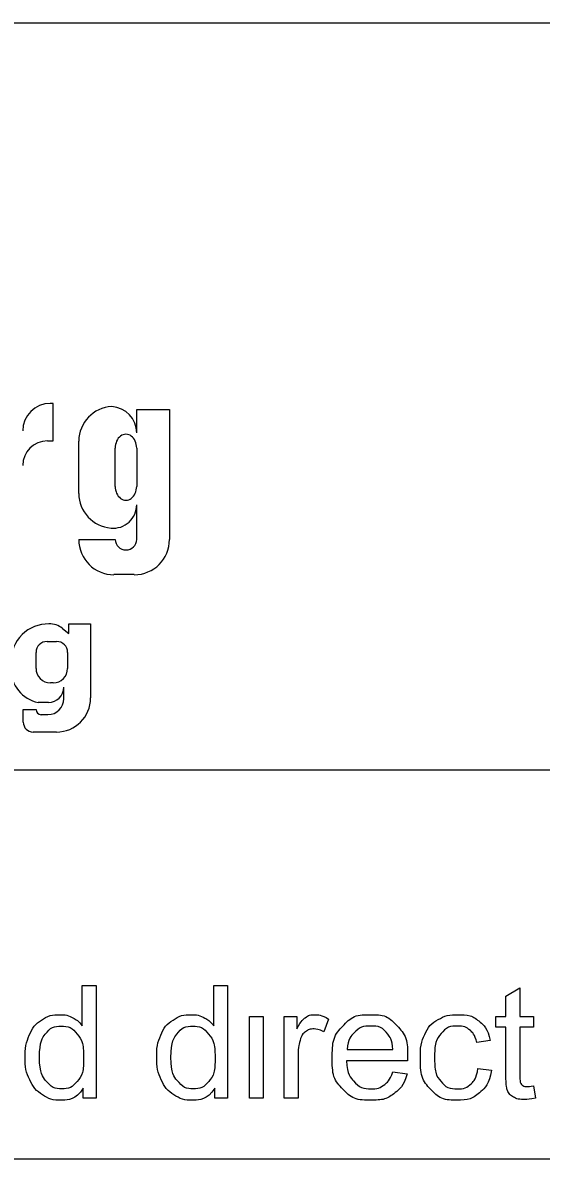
# Model space of a CAD drawing. Extents: x 0 to 34, y 0 to 22.
# Drawn here: x 5.449 to 6.139, y 2.143 to 3.655 of the extents above; entities that cross this region are included whole.
import ezdxf

# ---------------------------------------------------------------- set-up
doc = ezdxf.new("R2010")
doc.units = 0
doc.layers.add('SH_Data', color=7, linetype='Continuous')
doc.layers.add('SH_Text', color=7, linetype='Continuous')

msp = doc.modelspace()

# ---------------------------------------------------------------- linework, layer by layer
at = {"layer": 'SH_Data'}
for p, q in [((2.3775, 3.6553), (6.6275, 3.6553)), ((6.6275, 2.6607), (2.3775, 2.6607)), ((6.6275, 2.1428), (2.3775, 2.1428))]:
    msp.add_line(p, q, dxfattribs=at)
at = {"layer": 'SH_Text'}
for p, q in [((5.49, 3.1487), (5.486, 3.1487)), ((5.49, 3.0989), (5.49, 3.1487)), ((5.6009, 3.1094), (5.6009, 3.1404)), ((5.6009, 3.1404), (5.6444, 3.1404)), ((5.6444, 3.1404), (5.6444, 2.9675)), ((5.4823, 3.0989), (5.49, 3.0989)), ((5.5239, 3.029), (5.5239, 3.0986)), ((5.5723, 3.0383), (5.5723, 3.0893)), ((5.6009, 3.0893), (5.6009, 3.0383)), ((5.6009, 2.9675), (5.6009, 3.0139)), ((5.5239, 2.9675), (5.5723, 2.9675)), ((5.5977, 2.9208), (5.5707, 2.9208)), ((5.5021, 2.8493), (5.5107, 2.8427)), ((5.5107, 2.8553), (5.5395, 2.8553)), ((5.5107, 2.8427), (5.5107, 2.8553)), ((5.5107, 2.8553), (5.5395, 2.8553)), ((5.5395, 2.8553), (5.5395, 2.7567)), ((5.4816, 2.8319), (5.4944, 2.8319)), ((5.467, 2.7961), (5.467, 2.8173)), ((5.509, 2.8173), (5.509, 2.7961)), ((5.4897, 2.7768), (5.4863, 2.7768)), ((5.5039, 2.7557), (5.5039, 2.7711)), ((5.45, 2.7245), (5.45, 2.7415)), ((5.45, 2.7415), (5.467, 2.7415)), ((5.4835, 2.7506), (5.4698, 2.7506)), ((5.4738, 2.7345), (5.4827, 2.7345)), ((5.4942, 2.7114), (5.4631, 2.7114))]:
    msp.add_line(p, q, dxfattribs=at)
for points in [[(5.5285, 2.3202), (5.5285, 2.3741), (5.5469, 2.3741), (5.5469, 2.2239), (5.5299, 2.2239)], [(5.7034, 2.3202), (5.7034, 2.3741), (5.7218, 2.3741), (5.7218, 2.2239), (5.7048, 2.2239)], [(6.092, 2.2558), (6.092, 2.3185), (6.0784, 2.3185), (6.0784, 2.3328), (6.092, 2.3328), (6.092, 2.3597), (6.1105, 2.3708), (6.1105, 2.3328), (6.1289, 2.3328), (6.1289, 2.3185), (6.1105, 2.3185), (6.1105, 2.2547)], [(5.7509, 2.2239), (5.7509, 2.3328), (5.7693, 2.3328), (5.7693, 2.2239), (5.7509, 2.2239)], [(5.7971, 2.2239), (5.7971, 2.3328), (5.8137, 2.3328), (5.8137, 2.3163)], [(5.8562, 2.3293), (5.8497, 2.3122)], [(6.0712, 2.3007), (6.0532, 2.298)], [(5.881, 2.2887), (5.9418, 2.2887)], [(5.8155, 2.2809), (5.8155, 2.2239), (5.7971, 2.2239)], [(5.9611, 2.2736), (5.88, 2.2736)], [(5.9416, 2.2591), (5.9606, 2.2567)], [(6.0548, 2.2638), (6.0729, 2.2613)], [(6.1289, 2.2404), (6.1315, 2.2241)], [(5.5299, 2.2239), (5.5299, 2.2376)], [(5.7048, 2.2239), (5.7048, 2.2376)]]:
    msp.add_lwpolyline(points, dxfattribs=at)
for centre, radius, start, end in [((5.486, 3.112), 0.0367, 90, 180), ((5.5698, 3.0986), 0.0459, 92.6865, 180), ((5.5658, 3.1094), 0.0351, 0, 86.9262), ((5.4823, 3.0659), 0.033, 90, 180), ((5.5702, 3.029), 0.0463, 180, 265.7132), ((5.5696, 3.0139), 0.0313, 264.7825, 0), ((5.5707, 2.9675), 0.0468, 180, 270), ((5.5977, 2.9675), 0.0468, 270, 0), ((5.4834, 2.8054), 0.0499, 89.0934, 180), ((5.4848, 2.827), 0.0283, 52.1415, 91.2046), ((5.4816, 2.8173), 0.0146, 90, 180), ((5.4944, 2.8173), 0.0146, 0, 90), ((5.4791, 2.7953), 0.0457, 180, 258.2203), ((5.4863, 2.7961), 0.0193, 180, 270), ((5.4897, 2.7961), 0.0193, 270, 0), ((5.4835, 2.771), 0.0203, 270, 0), ((5.4827, 2.7557), 0.0212, 270, 0), ((5.4942, 2.7567), 0.0453, 270, 0), ((5.4738, 2.7413), 0.00682, 180, 270), ((5.4631, 2.7245), 0.0131, 180, 270)]:
    msp.add_arc(centre, radius, start, end, dxfattribs=at)
for centre, major_axis, ratio, start_param, end_param in [((5.5866, 3.0893), (0, 0.0184), 0.777179, 4.712389, 7.853982), ((5.5866, 3.0383), (0, 0.0184), 0.777179, 1.570796, 4.712389), ((5.5866, 2.9675), (0.0143, 0), 0.959012, 3.141593, 6.283185)]:
    msp.add_ellipse(centre, major_axis=major_axis, ratio=ratio, start_param=start_param, end_param=end_param, dxfattribs=at)
for points in [[(5.5299, 2.2376), (5.5195, 2.2215), (5.4995, 2.2215), (5.4865, 2.2215), (5.4755, 2.2287), (5.4646, 2.2359), (5.4586, 2.2487), (5.4526, 2.2616), (5.4526, 2.2782), (5.4526, 2.2945), (5.4581, 2.3078), (5.4635, 2.321), (5.4743, 2.3281), (5.4852, 2.3352), (5.4986, 2.3352), (5.5084, 2.3352), (5.516, 2.331), (5.5237, 2.3269), (5.5285, 2.3202)], [(5.7048, 2.2376), (5.6944, 2.2215), (5.6743, 2.2215), (5.6613, 2.2215), (5.6504, 2.2287), (5.6395, 2.2359), (5.6335, 2.2487), (5.6275, 2.2616), (5.6275, 2.2782), (5.6275, 2.2945), (5.6329, 2.3078), (5.6384, 2.321), (5.6492, 2.3281), (5.66, 2.3352), (5.6734, 2.3352), (5.6832, 2.3352), (5.6909, 2.331), (5.6986, 2.3269), (5.7034, 2.3202)], [(5.8137, 2.3163), (5.8201, 2.3278), (5.8254, 2.3315), (5.8308, 2.3352), (5.8372, 2.3352), (5.8466, 2.3352), (5.8562, 2.3293)], [(5.9606, 2.2567), (5.9561, 2.24), (5.9439, 2.2307), (5.9317, 2.2215), (5.9128, 2.2215), (5.8889, 2.2215), (5.875, 2.2362), (5.861, 2.2509), (5.861, 2.2774), (5.861, 2.3049), (5.8751, 2.32), (5.8892, 2.3352), (5.9118, 2.3352), (5.9336, 2.3352), (5.9474, 2.3203), (5.9612, 2.3055), (5.9612, 2.2785), (5.9612, 2.2769), (5.9611, 2.2736)], [(6.0729, 2.2613), (6.07, 2.2427), (6.0577, 2.2321), (6.0455, 2.2215), (6.0277, 2.2215), (6.0053, 2.2215), (5.9917, 2.2361), (5.9782, 2.2507), (5.9782, 2.2779), (5.9782, 2.2955), (5.984, 2.3088), (5.9899, 2.322), (6.0018, 2.3286), (6.0137, 2.3352), (6.0278, 2.3352), (6.0455, 2.3352), (6.0568, 2.3262), (6.068, 2.3172), (6.0712, 2.3007)], [(5.4716, 2.2782), (5.4716, 2.2573), (5.4805, 2.247), (5.4893, 2.2366), (5.5012, 2.2366), (5.5133, 2.2366), (5.5218, 2.2465), (5.5302, 2.2564), (5.5302, 2.2767), (5.5302, 2.299), (5.5216, 2.3095), (5.513, 2.3199), (5.5004, 2.3199), (5.4881, 2.3199), (5.4799, 2.3099), (5.4716, 2.2999), (5.4716, 2.2782)], [(5.6465, 2.2782), (5.6465, 2.2573), (5.6553, 2.247), (5.6641, 2.2366), (5.6761, 2.2366), (5.6882, 2.2366), (5.6967, 2.2465), (5.7051, 2.2564), (5.7051, 2.2767), (5.7051, 2.299), (5.6965, 2.3095), (5.6879, 2.3199), (5.6753, 2.3199), (5.663, 2.3199), (5.6548, 2.3099), (5.6465, 2.2999), (5.6465, 2.2782)], [(5.8497, 2.3122), (5.843, 2.3162), (5.8363, 2.3162), (5.8302, 2.3162), (5.8255, 2.3125), (5.8207, 2.3089), (5.8186, 2.3024), (5.8155, 2.2926), (5.8155, 2.2809)], [(5.9418, 2.2887), (5.9405, 2.3025), (5.9348, 2.3094), (5.926, 2.3201), (5.912, 2.3201), (5.8993, 2.3201), (5.8906, 2.3115), (5.8819, 2.303), (5.881, 2.2887)], [(6.0532, 2.298), (6.0507, 2.309), (6.0442, 2.3145), (6.0377, 2.3201), (6.0285, 2.3201), (6.0146, 2.3201), (6.0059, 2.3101), (5.9972, 2.3001), (5.9972, 2.2784), (5.9972, 2.2565), (6.0056, 2.2466), (6.014, 2.2366), (6.0275, 2.2366), (6.0384, 2.2366), (6.0456, 2.2433), (6.0529, 2.2499), (6.0548, 2.2638)], [(5.88, 2.2736), (5.881, 2.2557), (5.8901, 2.2462), (5.8992, 2.2366), (5.9129, 2.2366), (5.923, 2.2366), (5.9302, 2.242), (5.9374, 2.2473), (5.9416, 2.2591)], [(6.1315, 2.2241), (6.1238, 2.2224), (6.1176, 2.2224), (6.1076, 2.2224), (6.1021, 2.2256), (6.0965, 2.2288), (6.0943, 2.234), (6.092, 2.2392), (6.092, 2.2558)], [(6.1105, 2.2547), (6.1105, 2.2468), (6.1114, 2.2445), (6.1124, 2.2423), (6.1146, 2.2409), (6.1168, 2.2396), (6.1209, 2.2396), (6.1239, 2.2396), (6.1289, 2.2404)]]:
    msp.add_open_spline(points, degree=3, dxfattribs=at)

doc.saveas('drawing.dxf')
